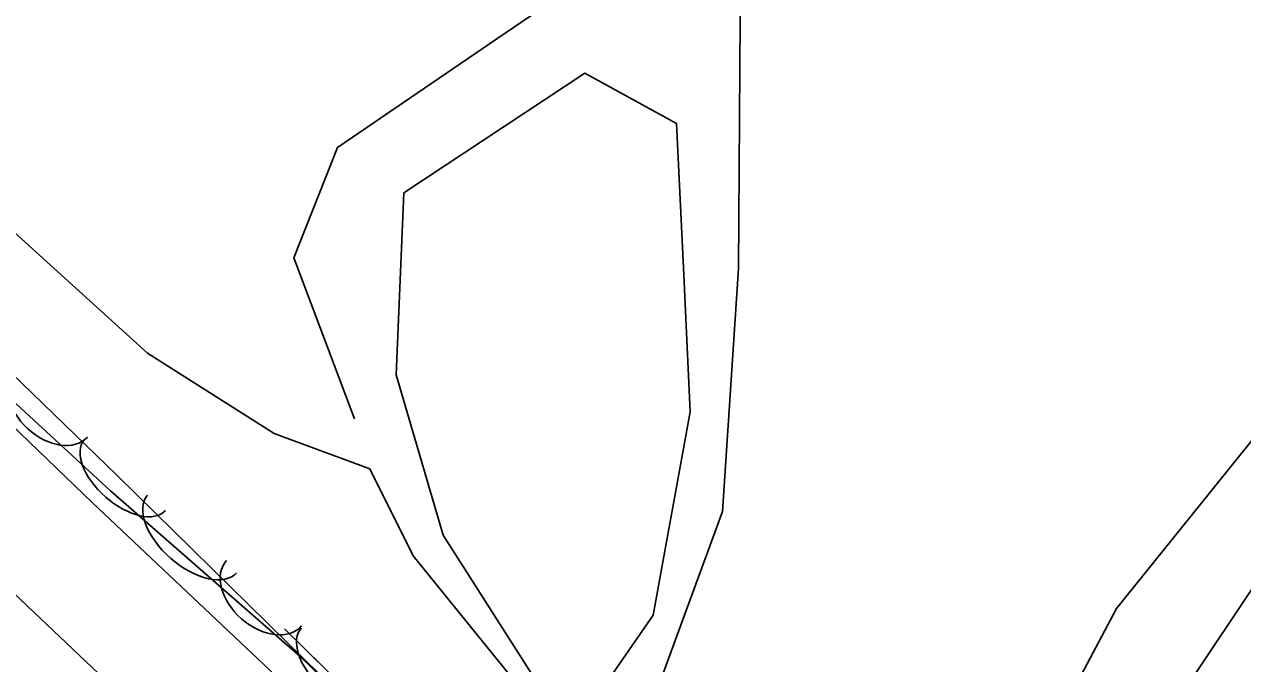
# Model space of a CAD drawing. Extents: x 954793 to 988390, y 1867850 to 1924428.
# Drawn here: x 955600.7 to 955721.7, y 1923176.5 to 1923240 of the extents above; entities that cross this region are included whole.
import ezdxf

# ---------------------------------------------------------------- set-up
doc = ezdxf.new("R2010")
doc.units = 0
for name, color, linetype in [('S_DITCHLINE', 7, 'Continuous'), ('S_DRIVEWAY', 7, 'Continuous'), ('S_EDGE_PAVEMENT', 7, 'Continuous'), ('S_GUARDRAIL', 7, 'Continuous'), ('S_PAVEMENT_CROWN', 7, 'Continuous'), ('S_SHOULDER', 7, 'Continuous'), ('S_TREE', 7, 'Continuous')]:
    doc.layers.add(name, color=color, linetype=linetype)

msp = doc.modelspace()

# ---------------------------------------------------------------- linework, layer by layer
at = {"layer": 'S_DITCHLINE'}
for points in [[(955650.3, 1923158.47), (955652.45, 1923170.96), (955639.32, 1923187.19), (955635.02, 1923195.86), (955625.5, 1923199.37), (955612.95, 1923207.35), (955596.81, 1923221.95), (955580.67, 1923236.54), (955566.66, 1923247.89), (955552.65, 1923259.24), (955538.65, 1923270.59), (955524.64, 1923281.94), (955511.38, 1923293.93), (955498.13, 1923305.92), (955489.37, 1923317.02), (955480.61, 1923328.12), (955468.84, 1923340.59), (955457.06, 1923353.07), (955445.28, 1923365.54), (955433.5, 1923378.02), (955424.62, 1923389.29), (955415.74, 1923400.56), (955403.81, 1923414.52), (955391.89, 1923428.48)], [(955671.57, 1923316.74), (955670.87, 1923297.14), (955670.16, 1923277.54), (955666.08, 1923262.96), (955661.99, 1923248.38), (955646.89, 1923238.08), (955631.8, 1923227.77), (955627.47, 1923216.81), (955633.48, 1923200.8)], [(955660.67, 1923165.98), (955665.35, 1923178.8), (955670.04, 1923191.61), (955671.63, 1923215.75), (955671.77, 1923235.61), (955671.9, 1923255.48), (955673.35, 1923269.12), (955674.81, 1923282.77), (955676.26, 1923296.41), (955677.71, 1923310.05)], [(955652.8, 1923172.79), (955642.3, 1923189.25), (955637.62, 1923205.18), (955638.4, 1923223.28), (955656.35, 1923235.16), (955665.47, 1923230.16), (955666.15, 1923215.83), (955666.84, 1923201.5), (955663.16, 1923181.29), (955658.26, 1923174.22)]]:
    msp.add_lwpolyline(points, dxfattribs=at)
at = {"layer": 'S_DRIVEWAY'}
for points in [[(955762.6, 1923246.8), (955750.84, 1923232.95), (955739.09, 1923219.11), (955724.13, 1923200.54), (955709.17, 1923181.98), (955701.01, 1923166.6), (955692.84, 1923151.22), (955684.03, 1923131.51)], [(955702.37, 1923118.56), (955700.09, 1923128.08), (955701.65, 1923147.81), (955712.37, 1923168.59), (955721.2, 1923181.81), (955730.04, 1923195.04), (955739.39, 1923205.94), (955748.73, 1923216.85), (955758.07, 1923227.75), (955767.42, 1923238.66)]]:
    msp.add_lwpolyline(points, dxfattribs=at)
at = {"layer": 'S_EDGE_PAVEMENT'}
msp.add_lwpolyline([(955918.04, 1922888.55), (955908.27, 1922899.52), (955894.2, 1922915.31), (955877.98, 1922931.99), (955861.77, 1922948.66), (955845.33, 1922964.86), (955828.9, 1922981.07), (955814.16, 1922995.34), (955799.42, 1923009.62), (955783.66, 1923024.75), (955767.91, 1923039.89), (955751.71, 1923055.22), (955735.51, 1923070.55), (955720.45, 1923084.91), (955705.39, 1923099.28), (955689.26, 1923114.6), (955673.13, 1923129.92), (955657.33, 1923145.1), (955641.53, 1923160.28), (955624.48, 1923176.39), (955607.44, 1923192.49), (955590.45, 1923208.84)], dxfattribs=at)
at = {"layer": 'S_GUARDRAIL'}
for points in [[(955626.53, 1923179.94), (955635.45, 1923171.18)], [(955626.53, 1923179.94), (955637.94, 1923168.74), (955665.24, 1923142.7), (955679.85, 1923129.76)]]:
    msp.add_lwpolyline(points, dxfattribs=at)
at = {"layer": 'S_PAVEMENT_CROWN'}
msp.add_lwpolyline([(955925.23, 1922861.32), (955913.9, 1922875.45), (955899.62, 1922891.33), (955885.34, 1922907.2), (955869.07, 1922923.87), (955852.8, 1922940.54), (955836.74, 1922956.4), (955820.68, 1922972.26), (955805.93, 1922986.67), (955791.18, 1923001.07), (955775.32, 1923016.35), (955759.46, 1923031.62), (955743.53, 1923046.66), (955727.6, 1923061.71), (955712.44, 1923076.37), (955697.28, 1923091.04), (955681.21, 1923106.27), (955665.15, 1923121.49), (955648.94, 1923136.79), (955632.73, 1923152.09), (955615.88, 1923168.09), (955599.04, 1923184.1)], dxfattribs=at)
at = {"layer": 'S_SHOULDER'}
msp.add_lwpolyline([(955921.24, 1922890.63), (955911.13, 1922902.01), (955897.13, 1922917.76), (955880.81, 1922934.44), (955864.48, 1922951.12), (955847.92, 1922967.65), (955831.37, 1922984.17), (955816.72, 1922998.44), (955802.07, 1923012.7), (955786.67, 1923027.78), (955771.28, 1923042.85), (955755.05, 1923058.32), (955738.83, 1923073.79), (955723.45, 1923088.48), (955708.07, 1923103.17), (955694.67, 1923115.32), (955681.26, 1923127.48), (955675.36, 1923132.25), (955659.42, 1923147.24), (955643.49, 1923162.23), (955626.71, 1923178.7), (955609.93, 1923195.17), (955593.1, 1923211.44)], dxfattribs=at)
at = {"layer": 'S_TREE'}
msp.add_lwpolyline([(955942.8, 1922861.36), (955924.15, 1922886.61), (955909.3, 1922904.26), (955894.65, 1922919.3), (955879.01, 1922935.63), (955871.08, 1922944.01), (955864.19, 1922951.5), (955842.16, 1922971.07), (955816.1, 1922997.31), (955788.78, 1923024.27), (955759.44, 1923050.4), (955738.9, 1923069.64), (955718.92, 1923088.97), (955705.83, 1923102.05), (955698.12, 1923109.16), (955685.27, 1923121.8), (955650.09, 1923155.91), (955628.1, 1923177.19), (955609.25, 1923193.66), (955587.2, 1923213.98)], dxfattribs=at)
for centre, major_axis, ratio in [((955603.33, 1923202.35), (3.64, -3.36), 0.685311), ((955610.69, 1923195.22), (4.03, -3.52), 0.540699), ((955617.37, 1923189.38), (4.42, -3.86), 0.55008), ((955624.51, 1923183.49), (3.73, -3.26), 0.685311), ((955632.06, 1923176.31), (3.84, -3.72), 0.540699)]:
    msp.add_ellipse(centre, major_axis=major_axis, ratio=ratio, start_param=3.141593, end_param=6.283185, dxfattribs=at)

doc.saveas('drawing.dxf')
